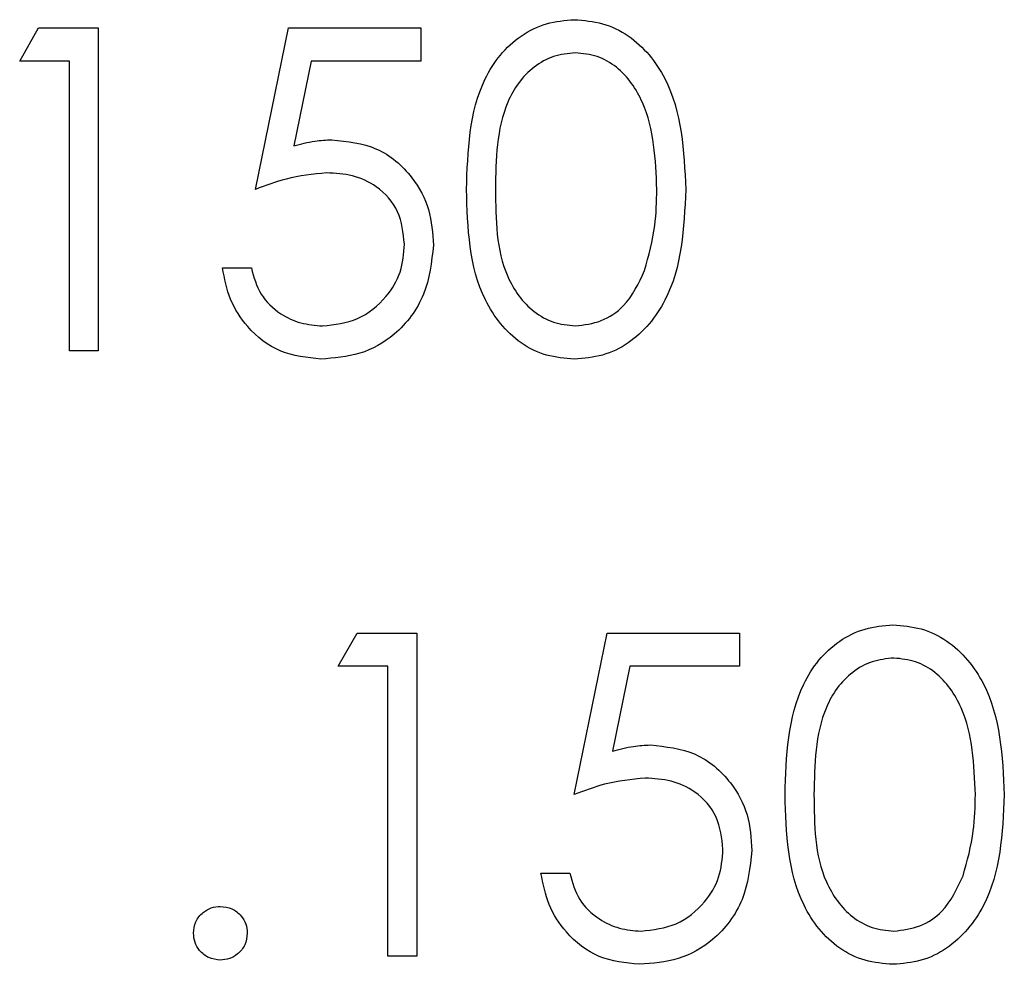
# Model space of a CAD drawing. Header units: inches. Extents: x 1880 to 2363, y -453 to -54.
# Tile 723 of 1056: x 1982.832 to 1983.107, y -73.004 to -72.74. Entities that reach past the tile are written whole.
import ezdxf

# ---------------------------------------------------------------- set-up
doc = ezdxf.new("R2010")
doc.units = ezdxf.units.IN
doc.header["$LTSCALE"] = 0.5
doc.header["$MEASUREMENT"] = 0
doc.layers.add('DSS-M-S', color=53, linetype='Continuous')

msp = doc.modelspace()

# ---------------------------------------------------------------- linework, layer by layer
at = {"layer": 'DSS-M-S', "linetype": 'Continuous', "lineweight": 25}
for p, q in [((1982.83234, -72.75195), (1982.83763, -72.74272)), ((1982.83763, -72.74272), (1982.85427, -72.74272)), ((1982.85427, -72.74272), (1982.85427, -72.83272)), ((1982.89811, -72.78772), (1982.90734, -72.74272)), ((1982.90734, -72.74272), (1982.94427, -72.74272)), ((1982.94427, -72.74272), (1982.94427, -72.75195)), ((1982.84619, -72.75195), (1982.83234, -72.75195)), ((1982.84619, -72.83272), (1982.84619, -72.75195)), ((1982.91365, -72.75195), (1982.9088, -72.77562)), ((1982.94427, -72.75195), (1982.91365, -72.75195)), ((1982.88888, -72.80964), (1982.89696, -72.80964)), ((1982.85427, -72.83272), (1982.84619, -72.83272)), ((1982.92119, -72.9207), (1982.92647, -72.91147)), ((1982.92647, -72.91147), (1982.94311, -72.91147)), ((1982.94311, -72.91147), (1982.94311, -73.00147)), ((1982.98696, -72.95647), (1982.99619, -72.91147)), ((1982.99619, -72.91147), (1983.03311, -72.91147)), ((1983.03311, -72.91147), (1983.03311, -72.9207)), ((1982.93504, -72.9207), (1982.92119, -72.9207)), ((1982.93504, -73.00147), (1982.93504, -72.9207)), ((1983.0025, -72.9207), (1982.99765, -72.94437)), ((1983.03311, -72.9207), (1983.0025, -72.9207)), ((1982.97773, -72.97839), (1982.9858, -72.97839)), ((1982.94311, -73.00147), (1982.93504, -73.00147))]:
    msp.add_line(p, q, dxfattribs=at)
for points, knots in [([(1982.95696, -72.78776), (1982.95731, -72.77701), (1982.95774, -72.76356), (1982.96613, -72.75004), (1982.97197, -72.74467), (1982.97916, -72.74106), (1982.98442, -72.74063), (1982.98705, -72.74041)], [0, 0, 0, 0, 0.498702, 0.624177, 0.749467, 0.874745, 1, 1, 1, 1]), ([(1982.98705, -72.74041), (1982.9897, -72.74063), (1982.995, -72.74105), (1983.00465, -72.74575), (1983.01682, -72.76076), (1983.01759, -72.77696), (1983.01811, -72.78776)], [0, 0, 0, 0, 0.1256001, 0.2511969, 0.5005813, 1, 1, 1, 1]), ([(1982.98732, -72.74964), (1982.98526, -72.74985), (1982.98113, -72.75026), (1982.97566, -72.75343), (1982.97129, -72.75785), (1982.96533, -72.76881), (1982.96517, -72.77932), (1982.96504, -72.78772)], [0, 0, 0, 0, 0.125139, 0.250418, 0.375519, 0.500847, 1, 1, 1, 1]), ([(1983.01004, -72.78772), (1983.0097, -72.77937), (1983.0092, -72.76685), (1983.00078, -72.75448), (1982.9935, -72.7503), (1982.98938, -72.74986), (1982.98732, -72.74964)], [0, 0, 0, 0, 0.500072, 0.749021, 0.874598, 1, 1, 1, 1]), ([(1982.9088, -72.77562), (1982.91075, -72.77509), (1982.91423, -72.77413), (1982.91782, -72.77395), (1982.9194, -72.77388)], [0, 0, 0, 0, 0.560064, 1, 1, 1, 1]), ([(1982.9194, -72.77388), (1982.92371, -72.77433), (1982.93231, -72.77524), (1982.94177, -72.78335), (1982.94704, -72.7932), (1982.9475, -72.79994), (1982.94773, -72.80332)], [0, 0, 0, 0, 0.279688, 0.559025, 0.779292, 1, 1, 1, 1]), ([(1982.91794, -72.78311), (1982.91413, -72.7835), (1982.90732, -72.78421), (1982.90093, -72.78665), (1982.89811, -72.78772)], [0, 0, 0, 0, 0.559416, 1, 1, 1, 1]), ([(1982.93965, -72.80297), (1982.93932, -72.79986), (1982.93865, -72.79364), (1982.93259, -72.78688), (1982.92525, -72.78353), (1982.92038, -72.78325), (1982.91794, -72.78311)], [0, 0, 0, 0, 0.279539, 0.558617, 0.779047, 1, 1, 1, 1]), ([(1982.98705, -72.83503), (1982.98442, -72.83482), (1982.97917, -72.83439), (1982.96961, -72.82968), (1982.95779, -72.81455), (1982.95729, -72.79848), (1982.95696, -72.78776)], [0, 0, 0, 0, 0.125551, 0.25109, 0.50025, 1, 1, 1, 1]), ([(1982.96504, -72.78772), (1982.9651, -72.79613), (1982.9652, -72.80873), (1982.97384, -72.82102), (1982.98114, -72.82513), (1982.98526, -72.82558), (1982.98732, -72.8258)], [0, 0, 0, 0, 0.500291, 0.749086, 0.874606, 1, 1, 1, 1]), ([(1983.01811, -72.78776), (1983.01761, -72.79856), (1983.01686, -72.81475), (1983.00462, -72.82967), (1982.99499, -72.83439), (1982.9897, -72.83481), (1982.98705, -72.83503)], [0, 0, 0, 0, 0.499407, 0.748743, 0.874372, 1, 1, 1, 1]), ([(1983.00663, -72.81035), (1983.00777, -72.8062), (1983.00982, -72.79879), (1983.00997, -72.7911), (1983.01004, -72.78772)], [0, 0, 0, 0, 0.559599, 1, 1, 1, 1]), ([(1982.91681, -72.8258), (1982.92018, -72.8254), (1982.92692, -72.82461), (1982.93444, -72.81846), (1982.93901, -72.81093), (1982.93944, -72.80563), (1982.93965, -72.80297)], [0, 0, 0, 0, 0.279617, 0.5593571, 0.7795592, 1, 1, 1, 1]), ([(1982.94773, -72.80332), (1982.9472, -72.80799), (1982.94615, -72.81732), (1982.93806, -72.82817), (1982.92737, -72.83419), (1982.92002, -72.83475), (1982.91634, -72.83503)], [0, 0, 0, 0, 0.279864, 0.559271, 0.779424, 1, 1, 1, 1]), ([(1982.91634, -72.83503), (1982.91248, -72.83463), (1982.90477, -72.83385), (1982.89605, -72.82696), (1982.89065, -72.81856), (1982.88947, -72.81262), (1982.88888, -72.80964)], [0, 0, 0, 0, 0.279625, 0.559019, 0.77938, 1, 1, 1, 1]), ([(1982.89696, -72.80964), (1982.89765, -72.81219), (1982.89905, -72.81726), (1982.90454, -72.82241), (1982.91067, -72.82527), (1982.91476, -72.82562), (1982.91681, -72.8258)], [0, 0, 0, 0, 0.28005, 0.559166, 0.779583, 1, 1, 1, 1]), ([(1982.98732, -72.8258), (1982.98978, -72.82549), (1982.9947, -72.82487), (1983.00229, -72.81974), (1983.00499, -72.81391), (1983.00663, -72.81035)], [0, 0, 0, 0, 0.280257, 0.560781, 1, 1, 1, 1]), ([(1983.0458, -72.95651), (1983.04615, -72.94576), (1983.04659, -72.93231), (1983.05498, -72.91879), (1983.06082, -72.91342), (1983.068, -72.90981), (1983.07326, -72.90938), (1983.07589, -72.90916)], [0, 0, 0, 0, 0.498702, 0.624177, 0.749467, 0.874745, 1, 1, 1, 1]), ([(1983.07589, -72.90916), (1983.07854, -72.90938), (1983.08384, -72.9098), (1983.0935, -72.9145), (1983.10566, -72.92951), (1983.10644, -72.94571), (1983.10696, -72.95651)], [0, 0, 0, 0, 0.1256, 0.251197, 0.500581, 1, 1, 1, 1]), ([(1983.07617, -72.91839), (1983.0741, -72.9186), (1983.06997, -72.91901), (1983.0645, -72.92218), (1983.06013, -72.9266), (1983.05418, -72.93756), (1983.05401, -72.94807), (1983.05388, -72.95647)], [0, 0, 0, 0, 0.125139, 0.250418, 0.375519, 0.500847, 1, 1, 1, 1]), ([(1983.09888, -72.95647), (1983.09855, -72.94812), (1983.09805, -72.9356), (1983.08963, -72.92323), (1983.08235, -72.91905), (1983.07822, -72.91861), (1983.07617, -72.91839)], [0, 0, 0, 0, 0.500072, 0.749021, 0.874598, 1, 1, 1, 1]), ([(1982.99765, -72.94437), (1982.9996, -72.94384), (1983.00307, -72.94288), (1983.00667, -72.9427), (1983.00825, -72.94263)], [0, 0, 0, 0, 0.560064, 1, 1, 1, 1]), ([(1983.00825, -72.94263), (1983.01255, -72.94308), (1983.02116, -72.94399), (1983.03062, -72.9521), (1983.03589, -72.96195), (1983.03635, -72.96869), (1983.03657, -72.97207)], [0, 0, 0, 0, 0.279688, 0.559025, 0.779292, 1, 1, 1, 1]), ([(1983.00679, -72.95186), (1983.00298, -72.95225), (1982.99617, -72.95296), (1982.98977, -72.9554), (1982.98696, -72.95647)], [0, 0, 0, 0, 0.559416, 1, 1, 1, 1]), ([(1983.0285, -72.97172), (1983.02816, -72.96861), (1983.0275, -72.96239), (1983.02143, -72.95563), (1983.0141, -72.95228), (1983.00923, -72.952), (1983.00679, -72.95186)], [0, 0, 0, 0, 0.279539, 0.558617, 0.779047, 1, 1, 1, 1]), ([(1983.07589, -73.00378), (1983.07327, -73.00357), (1983.06802, -73.00314), (1983.05846, -72.99843), (1983.04664, -72.9833), (1983.04614, -72.96723), (1983.0458, -72.95651)], [0, 0, 0, 0, 0.125551, 0.25109, 0.50025, 1, 1, 1, 1]), ([(1983.05388, -72.95647), (1983.05395, -72.96488), (1983.05405, -72.97748), (1983.06269, -72.98977), (1983.06999, -72.99388), (1983.07411, -72.99433), (1983.07617, -72.99455)], [0, 0, 0, 0, 0.500291, 0.749086, 0.874606, 1, 1, 1, 1]), ([(1983.10696, -72.95651), (1983.10646, -72.96731), (1983.1057, -72.9835), (1983.09347, -72.99842), (1983.08384, -73.00314), (1983.07854, -73.00356), (1983.07589, -73.00378)], [0, 0, 0, 0, 0.499407, 0.748743, 0.874372, 1, 1, 1, 1]), ([(1983.09547, -72.9791), (1983.09662, -72.97495), (1983.09867, -72.96754), (1983.09882, -72.95985), (1983.09888, -72.95647)], [0, 0, 0, 0, 0.559599, 1, 1, 1, 1]), ([(1983.03657, -72.97207), (1983.03605, -72.97674), (1983.03499, -72.98607), (1983.02691, -72.99692), (1983.01622, -73.00294), (1983.00886, -73.0035), (1983.00519, -73.00378)], [0, 0, 0, 0, 0.2798641, 0.559271, 0.7794235, 1, 1, 1, 1]), ([(1983.00565, -72.99455), (1983.00903, -72.99415), (1983.01577, -72.99336), (1983.02329, -72.98721), (1983.02786, -72.97968), (1983.02829, -72.97438), (1983.0285, -72.97172)], [0, 0, 0, 0, 0.279617, 0.559357, 0.779559, 1, 1, 1, 1]), ([(1983.00519, -73.00378), (1983.00133, -73.00338), (1982.99361, -73.0026), (1982.98489, -72.99571), (1982.9795, -72.98731), (1982.97832, -72.98137), (1982.97773, -72.97839)], [0, 0, 0, 0, 0.279625, 0.559019, 0.77938, 1, 1, 1, 1]), ([(1982.9858, -72.97839), (1982.9865, -72.98094), (1982.98789, -72.98601), (1982.99339, -72.99116), (1982.99951, -72.99402), (1983.00361, -72.99437), (1983.00565, -72.99455)], [0, 0, 0, 0, 0.28005, 0.559166, 0.779583, 1, 1, 1, 1]), ([(1983.07617, -72.99455), (1983.07862, -72.99424), (1983.08354, -72.99362), (1983.09114, -72.98849), (1983.09383, -72.98266), (1983.09547, -72.9791)], [0, 0, 0, 0, 0.2802572, 0.5607811, 1, 1, 1, 1]), ([(1982.8808, -72.99513), (1982.88094, -72.99402), (1982.8812, -72.99181), (1982.88324, -72.98936), (1982.8857, -72.98785), (1982.88744, -72.9877), (1982.8883, -72.98763)], [0, 0, 0, 0, 0.279576, 0.559284, 0.779552, 1, 1, 1, 1]), ([(1982.8883, -72.98763), (1982.88941, -72.98775), (1982.89163, -72.988), (1982.89406, -72.99007), (1982.8956, -72.99251), (1982.89574, -72.99425), (1982.8958, -72.99513)], [0, 0, 0, 0, 0.279602, 0.559212, 0.779475, 1, 1, 1, 1]), ([(1982.8883, -73.00263), (1982.8872, -73.00249), (1982.88499, -73.00222), (1982.88255, -73.00018), (1982.88105, -72.99773), (1982.88089, -72.99599), (1982.8808, -72.99513)], [0, 0, 0, 0, 0.279581, 0.559143, 0.779575, 1, 1, 1, 1]), ([(1982.8958, -72.99513), (1982.89567, -72.99623), (1982.89541, -72.99844), (1982.89336, -73.00088), (1982.89091, -73.00239), (1982.88917, -73.00255), (1982.8883, -73.00263)], [0, 0, 0, 0, 0.279469, 0.559358, 0.779674, 1, 1, 1, 1])]:
    msp.add_open_spline(points, degree=3, knots=knots, dxfattribs=at)

doc.saveas('drawing.dxf')
